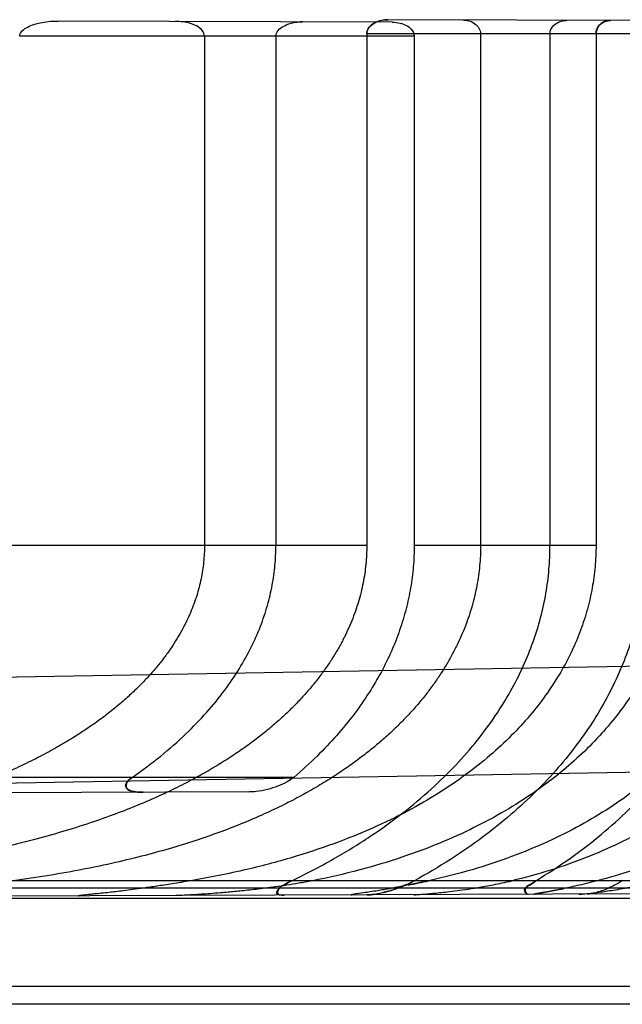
# Model space of a CAD drawing. Header units: millimetres. Extents: x 0 to 297, y 0 to 210.
# Tile 270 of 455: x 143.226 to 143.363, y 157.235 to 157.458. Entities that reach past the tile are written whole.
import ezdxf

# ---------------------------------------------------------------- set-up
doc = ezdxf.new("R2010")
doc.units = ezdxf.units.MM
doc.header["$LTSCALE"] = 16.335
doc.layers.add('INTFCLR_1', color=7, linetype='CONTINUOUS')

msp = doc.modelspace()

# ---------------------------------------------------------------- linework, layer by layer
at = {"layer": 'INTFCLR_1', "color": 9, "linetype": 'Continuous'}
for p, q in [((143.3107125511, 157.4579122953), (143.2349923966, 157.4581766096)), ((143.5175992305, 157.4577476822), (143.3097633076, 157.4584731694)), ((143.3156943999, 157.4547295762), (143.226238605, 157.4547295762)), ((143.5176704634, 157.4552871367), (143.3049389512, 157.4552871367)), ((143.3049389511, 157.3392871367), (143.068579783, 157.3392871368)), ((143.3569301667, 157.3392871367), (143.3156941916, 157.3392854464)), ((143.4871451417, 157.314038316), (143.076579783, 157.306871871)), ((143.1045099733, 157.2833557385), (143.5032075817, 157.2903150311)), ((143.2883996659, 157.2867295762), (143.1550886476, 157.2867295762)), ((143.2783823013, 157.2834340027), (143.1560563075, 157.2830070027)), ((143.3780715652, 157.2615828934), (143.076579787, 157.2615719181)), ((143.4471388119, 157.2632871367), (143.1711067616, 157.2632871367)), ((143.442521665, 157.2605645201), (143.076579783, 157.2592871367)), ((143.4519711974, 157.2592871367), (143.076579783, 157.2592871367)), ((143.3882352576, 157.2392871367), (143.100579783, 157.2392871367)), ((143.3881648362, 157.2352871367), (143.076579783, 157.2352871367))]:
    msp.add_line(p, q, dxfattribs=at)
at = {"layer": 'INTFCLR_1', "color": 6, "linetype": 'Continuous'}
for p, q in [((143.2681399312, 157.4547295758), (143.2681399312, 157.3392871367)), ((143.2843278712, 157.4547295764), (143.2843278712, 157.3392871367)), ((143.3049389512, 157.4552871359), (143.3049389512, 157.3392871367)), ((143.3156943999, 157.4547295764), (143.3156943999, 157.3392871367)), ((143.3307533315, 157.4552871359), (143.3307533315, 157.3392871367)), ((143.3464923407, 157.4552871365), (143.3464923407, 157.3392871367)), ((143.3569301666, 157.4552871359), (143.3569301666, 157.3392871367))]:
    msp.add_line(p, q, dxfattribs=at)
at = {"layer": 'INTFCLR_1', "color": 7, "linetype": 'Continuous'}
msp.add_line((143.3430535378, 157.2602173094), (143.3496959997, 157.2615401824), dxfattribs=at)
for points in [[(143.3494239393, 157.458235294), (143.3492904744, 157.4582063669), (143.3491597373, 157.4581742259)], [(143.349423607, 157.4582352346), (143.3495564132, 157.4582601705), (143.349691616, 157.4582816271), (143.3498291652, 157.4582994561), (143.3499689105, 157.458313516), (143.3501108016, 157.4583236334), (143.3502548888, 157.4583296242), (143.3504011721, 157.4583313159)], [(143.3591461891, 157.4581313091), (143.3592582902, 157.4581647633), (143.3593723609, 157.4581948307), (143.359488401, 157.4582213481), (143.3596064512, 157.4582441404), (143.3597264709, 157.4582630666), (143.3598483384, 157.4582779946), (143.3599720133, 157.4582887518), (143.360097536, 157.4582951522), (143.3602249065, 157.4582970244)]]:
    msp.add_lwpolyline(points, dxfattribs=at)
for centre, radius, start, end in [((143.2903135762, 157.4474245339), 0.0105589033, 89.79667449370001, 99.4959948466), ((143.3097402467, 157.4514710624), 0.0070021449, 89.8113019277, 102.0172090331), ((143.2618752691, 157.5232868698), 0.2661980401, 281.3787294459, 282.3886313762), ((143.2594351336, 157.5348836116), 0.2780484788, 281.4008879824, 282.3670634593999)]:
    msp.add_arc(centre, radius, start, end, dxfattribs=at)
at = {"layer": 'INTFCLR_1', "color": 6, "linetype": 'Continuous'}
for points, knots in [([(143.2262386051, 157.4547295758), (143.2262386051, 157.4552109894), (143.2268234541, 157.456113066), (143.2280843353, 157.4568767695), (143.2294662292, 157.4574235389), (143.2310302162, 157.4578235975), (143.2328568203, 157.4581086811), (143.2342284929, 157.4581792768), (143.2349923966, 157.4581766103)], [0, 0, 0, 0, 0.1446918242, 0.2855824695, 0.4452992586, 0.5882007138, 0.7704026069, 1, 1, 1, 1]), ([(143.2681399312, 157.4547295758), (143.2681399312, 157.4551754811), (143.267693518, 157.4561868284), (143.2663677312, 157.4571063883), (143.2648358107, 157.4576868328), (143.2632197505, 157.458009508), (143.262133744, 157.4580818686), (143.2615515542, 157.4580839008)], [0, 0, 0, 0, 0.1676556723, 0.3824626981, 0.5920927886, 0.7811014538, 1, 1, 1, 1]), ([(143.3107125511, 157.4579122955), (143.3113230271, 157.4579101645), (143.3124379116, 157.4577841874), (143.3139331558, 157.4572344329), (143.3152016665, 157.4563357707), (143.3156943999, 157.4552979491), (143.3156943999, 157.4547295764)], [0, 0, 0, 0, 0.2844335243, 0.5168839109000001, 0.735184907, 1, 1, 1, 1]), ([(143.3266488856, 157.4584142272), (143.3271227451, 157.4584125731), (143.3281279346, 157.4582749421), (143.3298548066, 157.4575361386), (143.3307533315, 157.4561522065), (143.3307533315, 157.4552871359)], [0, 0, 0, 0, 0.2540907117, 0.5361387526, 1, 1, 1, 1]), ([(143.3049389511, 157.3392871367), (143.3049389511, 157.3385810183), (143.304904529, 157.3371664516), (143.3047494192, 157.335044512), (143.3044899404, 157.332919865), (143.3041246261, 157.3307912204), (143.3036514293, 157.328657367), (143.3030676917, 157.3265171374), (143.3023701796, 157.3243695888), (143.3015550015, 157.3222137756), (143.3006176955, 157.3200490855), (143.2995530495, 157.3178748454), (143.2983553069, 157.315690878), (143.2970178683, 157.3134969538), (143.2955336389, 157.3112934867), (143.2938944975, 157.3090807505), (143.2920918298, 157.3068597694), (143.2901158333, 157.3046314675), (143.2879562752, 157.3023976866), (143.2856014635, 157.3001601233), (143.2830391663, 157.2979214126), (143.2802553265, 157.2956840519), (143.2772351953, 157.2934515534), (143.2739620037, 157.2912275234), (143.2704180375, 157.2890166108), (143.2665824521, 157.2868232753), (143.2624320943, 157.2846527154), (143.257940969, 157.2825108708), (143.2530800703, 157.280404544), (143.2478119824, 157.2783395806), (143.2420954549, 157.2763238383), (143.2359005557, 157.2743719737), (143.2292222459, 157.2725060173), (143.2220852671, 157.270751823), (143.2145224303, 157.2691300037), (143.2065591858, 157.2676528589), (143.1982084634, 157.2663257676), (143.1894846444, 157.2651508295), (143.1804110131, 157.2641275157), (143.1742434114, 157.2635527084), (143.1711067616, 157.2632871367)], [0, 0, 0, 0, 0.012667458, 0.0253723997, 0.0381539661, 0.0510506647, 0.0641026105, 0.077349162, 0.09083272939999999, 0.1045945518, 0.1186806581, 0.1331349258, 0.148008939, 0.1633495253, 0.1792137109, 0.1956533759, 0.2127338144, 0.230513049, 0.2490649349, 0.2684551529, 0.2887699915, 0.310087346, 0.3325084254, 0.3561274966, 0.381060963, 0.4074244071, 0.4353730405, 0.4650646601, 0.4966667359, 0.5303901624, 0.5665522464, 0.6053864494, 0.6468881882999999, 0.6909253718, 0.7372107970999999, 0.7856275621, 0.8362020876, 0.8888836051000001, 0.9435285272, 1, 1, 1, 1]), ([(143.2681399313, 157.3392871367), (143.2681399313, 157.3386592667), (143.2681078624, 157.3374010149), (143.2679632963, 157.335512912), (143.2677212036, 157.3336207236), (143.2673798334, 157.3317224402), (143.2669367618, 157.3298162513), (143.266388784, 157.327900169), (143.2657320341, 157.3259726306), (143.2649617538, 157.3240318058), (143.2640725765, 157.3220765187), (143.2630581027, 157.3201052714), (143.2619113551, 157.3181173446), (143.260624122, 157.316111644), (143.2591876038, 157.3140879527), (143.2575916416, 157.3120458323), (143.2558253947, 157.3099857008), (143.2538766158, 157.3079080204), (143.2517320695, 157.3058139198), (143.2493770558, 157.3037048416), (143.246795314, 157.3015826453), (143.2439690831, 157.2994498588), (143.2408786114, 157.2973094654), (143.2375027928, 157.2951655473), (143.2338172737, 157.2930222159), (143.2297949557, 157.2908843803), (143.2254054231, 157.2887577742), (143.2223276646, 157.2874030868), (143.2207233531, 157.2867295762)], [0, 0, 0, 0, 0.0251332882, 0.0503577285, 0.0757698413, 0.1014607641, 0.1275311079, 0.1540746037, 0.1812022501, 0.2090116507, 0.2376261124, 0.2671503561, 0.2977215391, 0.3294577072, 0.3625147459, 0.3970276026, 0.4331693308, 0.4711030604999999, 0.5110180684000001, 0.5531152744, 0.5976127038, 0.6447581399, 0.6948064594, 0.7480544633, 0.8047969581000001, 0.8654272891, 0.9303506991, 1, 1, 1, 1]), ([(143.3307533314, 157.3392871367), (143.3307533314, 157.3385302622), (143.3307181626, 157.3370144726), (143.3305597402, 157.3347412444), (143.3302949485, 157.3324667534), (143.3299226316, 157.3301903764), (143.329441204, 157.3279117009), (143.328848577, 157.3256301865), (143.3281422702, 157.3233456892), (143.3273192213, 157.3210578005), (143.3263760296, 157.3187666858), (143.3253086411, 157.3164722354), (143.3241127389, 157.314175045), (143.3227832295, 157.3118753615), (143.3213148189, 157.3095742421), (143.3197013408, 157.3072724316), (143.3179364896, 157.3049715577), (143.3160129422, 157.3026729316), (143.3139232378, 157.300378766), (143.3116588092, 157.2980910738), (143.3092108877, 157.295812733), (143.3065695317, 157.2935465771), (143.3037243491, 157.291296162), (143.3006636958, 157.2890651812), (143.2973750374, 157.2868578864), (143.2938445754, 157.2846789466), (143.2900569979, 157.2825334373), (143.2859954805, 157.2804270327), (143.2816404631, 157.2783655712), (143.2769698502, 157.2763555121), (143.2719579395, 157.2744038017), (143.2665767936, 157.2725187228), (143.260788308, 157.2707074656), (143.2545435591, 157.2689774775), (143.2478032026, 157.2673428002), (143.2405578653, 157.2658252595), (143.2328305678, 157.2644489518), (143.2275111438, 157.2636575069), (143.2247782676, 157.2632871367)], [0, 0, 0, 0, 0.0160166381, 0.0320714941, 0.0482053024, 0.0644559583, 0.0808659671, 0.0974726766, 0.1143210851, 0.131449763, 0.1489078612, 0.1667345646, 0.1849828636, 0.2036948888, 0.2229287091, 0.2427297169, 0.2631612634, 0.2842738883, 0.3061380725, 0.3288114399, 0.3523710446, 0.3768853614, 0.4024393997, 0.4291164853, 0.4570136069, 0.4862340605, 0.5168890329, 0.5491093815, 0.5830316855, 0.6188292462, 0.6566887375, 0.6968265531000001, 0.7394643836, 0.7850150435, 0.8339279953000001, 0.8862106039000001, 0.9416394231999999, 1, 1, 1, 1]), ([(143.2517710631, 157.2867295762), (143.2539759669, 157.2882622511), (143.2581716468, 157.2913955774), (143.2638117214, 157.2963455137), (143.2686584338, 157.3013533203), (143.272706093, 157.3063091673), (143.2760390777, 157.3112091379), (143.2787422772, 157.3160537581), (143.2808673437, 157.3208360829), (143.2824632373, 157.3255814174), (143.2835547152, 157.3302149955), (143.284192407, 157.3347665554), (143.2843278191, 157.3377916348), (143.284327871, 157.3392871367)], [0, 0, 0, 0, 0.1252655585, 0.2440158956, 0.3496819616, 0.4500114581, 0.542136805, 0.6257672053, 0.7084814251, 0.785901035, 0.8589767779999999, 0.9302362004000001, 1, 1, 1, 1]), ([(143.3569301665, 157.3392871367), (143.3569301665, 157.337680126), (143.3567848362, 157.3344533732), (143.356128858, 157.3296277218), (143.3550292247, 157.3248103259), (143.3534772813, 157.3200152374), (143.3514555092, 157.3152402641), (143.3489492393, 157.3105030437), (143.3459221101, 157.3057910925), (143.3423733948, 157.3011639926), (143.3382352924, 157.296585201), (143.333503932, 157.2921167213), (143.3280831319, 157.2877349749), (143.3219477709, 157.2834931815), (143.3149900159, 157.2794028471), (143.3071921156, 157.2755388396), (143.2984519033, 157.2719323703), (143.2885687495, 157.2686026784), (143.2773232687, 157.2656136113), (143.2692805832, 157.2640105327), (143.2650257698, 157.2632871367)], [0, 0, 0, 0, 0.0372382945, 0.0747279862, 0.1127063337, 0.1515879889, 0.1913654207, 0.2327135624, 0.2756260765, 0.3209930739, 0.3676830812, 0.41849154, 0.4716393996, 0.5290496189, 0.5911734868, 0.6585007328, 0.7305466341, 0.8101065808, 0.8999909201, 1, 1, 1, 1]), ([(143.2879357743, 157.2632871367), (143.2911461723, 157.264830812), (143.2972072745, 157.2679877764), (143.305614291, 157.2731424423), (143.3130114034, 157.278449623), (143.3194745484, 157.283861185), (143.3251198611, 157.2893740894), (143.3299714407, 157.2949271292), (143.3341156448, 157.3005292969), (143.3375914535, 157.3061355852), (143.3404499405, 157.3117504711), (143.342719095, 157.3173410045), (143.3444339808, 157.3228800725), (143.3456314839, 157.3283836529), (143.346338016, 157.3338534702), (143.3464922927, 157.3374839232), (143.3464923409, 157.3392871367)], [0, 0, 0, 0, 0.1055631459, 0.202331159, 0.2919990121, 0.3751053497, 0.4518928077, 0.5255983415, 0.5933801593, 0.6581700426, 0.7208505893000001, 0.7798644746, 0.8367515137, 0.8924730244, 0.9465637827, 1, 1, 1, 1]), ([(143.3156943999, 157.3392871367), (143.3156943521, 157.3376852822), (143.315557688, 157.3344719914), (143.3149433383, 157.3296650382), (143.3139123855, 157.3248499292), (143.3124563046, 157.3200435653), (143.3105769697, 157.315285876), (143.308260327, 157.310554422), (143.30544984, 157.3057863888), (143.302073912, 157.3009545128), (143.2981331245, 157.2961424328), (143.2935710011, 157.2913357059), (143.2902123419, 157.2882743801), (143.288399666, 157.2867295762)], [0, 0, 0, 0, 0.07860382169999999, 0.1575970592, 0.2375311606, 0.3199568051, 0.4037503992, 0.4882732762, 0.578212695, 0.6750721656, 0.7772265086, 0.8831316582, 1, 1, 1, 1]), ([(143.3755516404, 157.3392871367), (143.3755516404, 157.3376400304), (143.3754097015, 157.3343337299), (143.3747686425, 157.329392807), (143.3736968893, 157.3244674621), (143.3721894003, 157.3195780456), (143.3702393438, 157.3147378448), (143.3678272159, 157.3099352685), (143.3649432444, 157.3052025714), (143.3615636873, 157.300541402), (143.3576633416, 157.2959636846), (143.3532241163, 157.2915074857), (143.3481759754, 157.2871529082), (143.3425468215, 157.2829845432), (143.3361988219, 157.27896263), (143.329178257, 157.2751874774), (143.3213385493, 157.2716501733), (143.3126866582, 157.2684328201), (143.3030261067, 157.2655541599), (143.2962070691, 157.2639966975), (143.2926042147, 157.2632871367)], [0, 0, 0, 0, 0.0405302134, 0.0813143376, 0.1224569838, 0.1644135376, 0.2070668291, 0.250714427, 0.2965118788, 0.3432907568, 0.3922413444, 0.4443486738, 0.4979133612, 0.5561428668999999, 0.6165462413, 0.6826768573, 0.7521219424, 0.8280242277, 0.909641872, 1, 1, 1, 1]), ([(143.3683347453, 157.3392871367), (143.3683346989, 157.3373936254), (143.3681798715, 157.3336001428), (143.3674750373, 157.3279176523), (143.3662984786, 157.3222576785), (143.3646373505, 157.3166120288), (143.3624800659, 157.3109914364), (143.3597987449, 157.305384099), (143.3565712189, 157.2998047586), (143.3527645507, 157.2942643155), (143.3483472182, 157.2887850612), (143.343294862, 157.2833983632), (143.3375707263, 157.2781244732), (143.3310972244, 157.2729615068), (143.3237972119, 157.2679315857), (143.3185256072, 157.2648118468), (143.3157528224, 157.2632871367)], [0, 0, 0, 0, 0.05853908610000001, 0.117218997, 0.1768356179, 0.2370608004, 0.2989604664, 0.3627605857, 0.4290160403, 0.4980290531, 0.5703745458, 0.646395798, 0.7261424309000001, 0.8107932, 0.9021723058, 1, 1, 1, 1]), ([(143.3956263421, 157.3392871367), (143.3956263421, 157.3375083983), (143.3954695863, 157.3339380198), (143.3947650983, 157.328602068), (143.3935864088, 157.3232917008), (143.3919251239, 157.3180179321), (143.3897765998, 157.3128065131), (143.3871320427, 157.3076770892), (143.3839901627, 157.3026608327), (143.3803118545, 157.2977369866), (143.3761127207, 157.2929765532), (143.3713264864, 157.2883480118), (143.3659779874, 157.2839269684), (143.3599544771, 157.2796823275), (143.3532611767, 157.2756851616), (143.3458138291, 157.2719607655), (143.3376198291, 157.2685896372), (143.3286174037, 157.2656183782), (143.3222925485, 157.2640116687), (143.3189858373, 157.2632871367)], [0, 0, 0, 0, 0.0457072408, 0.09169605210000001, 0.1381381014, 0.1853072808, 0.2336027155, 0.2828101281, 0.3334272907, 0.3855250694, 0.4405699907, 0.4963622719, 0.5564478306, 0.6186985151, 0.6855362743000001, 0.756587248, 0.8324711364, 0.9130135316, 1, 1, 1, 1]), ([(143.4097579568, 157.3392871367), (143.4097579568, 157.3374712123), (143.4096035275, 157.3338347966), (143.4089071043, 157.3284004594), (143.4077420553, 157.3229955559), (143.406108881, 157.317652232), (143.4040023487, 157.3123747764), (143.4014223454, 157.3072028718), (143.3983502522, 157.3021301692), (143.3947824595, 157.2971881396), (143.390703, 157.2923963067), (143.3860904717, 157.2877702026), (143.3809499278, 157.2833609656), (143.3752368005, 157.2791731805), (143.3689674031, 157.275267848), (143.3620931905, 157.2716636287), (143.3546157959, 157.2684136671), (143.3464805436, 157.2655519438), (143.3407807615, 157.2639907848), (143.3378223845, 157.2632871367)], [0, 0, 0, 0, 0.04821679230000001, 0.0965044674, 0.1453076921, 0.1948477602, 0.2446870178, 0.2960153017, 0.3481358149, 0.4019819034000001, 0.4576846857, 0.5150568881, 0.5752645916, 0.63732814, 0.7029646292, 0.7712006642, 0.8432372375, 0.9192572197, 1, 1, 1, 1]), ([(143.3432852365, 157.2632871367), (143.3459607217, 157.2649132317), (143.3510507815, 157.2682500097), (143.3581000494, 157.2736490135), (143.3643614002, 157.2792321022), (143.3698740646, 157.2849577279), (143.3746785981, 157.2907863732), (143.3788205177, 157.2966991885), (143.3823406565, 157.3026848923), (143.385269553, 157.3087256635), (143.3876305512, 157.3148034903), (143.3894424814, 157.320906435), (143.3907241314, 157.3270270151), (143.3914884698, 157.3331567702), (143.3916588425, 157.3372497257), (143.391658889, 157.3392871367)], [0, 0, 0, 0, 0.0996864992, 0.1935880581, 0.2824675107, 0.3665346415, 0.4464071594, 0.5227306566, 0.5961542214, 0.6672703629, 0.7362522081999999, 0.8035295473, 0.8697438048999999, 0.935129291, 1, 1, 1, 1]), ([(143.4255057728, 157.3392871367), (143.4255057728, 157.3374439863), (143.4253531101, 157.3337533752), (143.4246647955, 157.3282390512), (143.4235152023, 157.3227630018), (143.4219056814, 157.3173514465), (143.4198327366, 157.3120143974), (143.4172989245, 157.3067939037), (143.4142915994, 157.3016854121), (143.4108177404, 157.2967322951), (143.406856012, 157.2919355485), (143.4024109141, 157.287335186), (143.3974704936, 157.2829540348), (143.392029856, 157.2788228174), (143.3860835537, 157.2749755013), (143.3796284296, 157.27144874), (143.3726540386, 157.268276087), (143.3651515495, 157.2654972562), (143.3599124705, 157.2639729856), (143.3572114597, 157.2632871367)], [0, 0, 0, 0, 0.0502076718, 0.1004829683, 0.1512123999, 0.202452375, 0.254105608, 0.3070045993, 0.3603502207, 0.4154150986, 0.4716304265, 0.5296464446, 0.5894967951, 0.6513269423, 0.7155570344, 0.7822425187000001, 0.8515171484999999, 0.9240891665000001, 1, 1, 1, 1]), ([(143.2542271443, 157.283349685), (143.253656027, 157.2833476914), (143.2526087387, 157.2834295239), (143.2511385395, 157.2836247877), (143.2496286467, 157.2851537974), (143.2511107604, 157.2862705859), (143.2517710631, 157.2867295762)], [0, 0, 0, 0, 0.2484591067, 0.4545528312, 0.6501604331, 1, 1, 1, 1]), ([(143.2517710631, 157.2867295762), (143.2513445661, 157.2864331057), (143.2504739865, 157.2859102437), (143.2501652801, 157.2840616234), (143.2521732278, 157.2834315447), (143.2533855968, 157.2833467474), (143.2542271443, 157.283349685)], [0, 0, 0, 0, 0.2257884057, 0.4317991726, 0.6341808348, 1, 1, 1, 1]), ([(143.2883996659, 157.2867295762), (143.2879311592, 157.2863303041), (143.2867484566, 157.285567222), (143.2847290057, 157.2846605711), (143.2823652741, 157.2839250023), (143.2802241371, 157.2835242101), (143.2788646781, 157.2834356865), (143.2783823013, 157.2834340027)], [0, 0, 0, 0, 0.1725131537, 0.391422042, 0.6189610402, 0.8648116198, 1, 1, 1, 1]), ([(143.2879357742, 157.2632871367), (143.287410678, 157.263034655), (143.286438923, 157.2624888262), (143.2852020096, 157.2618497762), (143.2838927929, 157.2600611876), (143.2856458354, 157.2600169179), (143.2862403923, 157.2600189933)], [0, 0, 0, 0, 0.273958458, 0.5064850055, 0.7204380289, 1, 1, 1, 1]), ([(143.2879357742, 157.2632871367), (143.287410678, 157.263034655), (143.286438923, 157.2624888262), (143.2852020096, 157.2618497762), (143.2838927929, 157.2600611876), (143.2856458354, 157.2600169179), (143.2862403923, 157.2600189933)], [0, 0, 0, 0, 0.273958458, 0.5064850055, 0.7204380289, 1, 1, 1, 1]), ([(143.2862403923, 157.2600189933), (143.2857941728, 157.2600174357), (143.2844653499, 157.2598064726), (143.2850128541, 157.2619132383), (143.2864791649, 157.2624527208), (143.2874063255, 157.2630325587), (143.2879357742, 157.2632871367)], [0, 0, 0, 0, 0.2208508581, 0.4637266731, 0.7092386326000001, 1, 1, 1, 1]), ([(143.2862403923, 157.2600189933), (143.2857941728, 157.2600174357), (143.2844653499, 157.2598064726), (143.2850128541, 157.2619132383), (143.2864791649, 157.2624527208), (143.2874063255, 157.2630325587), (143.2879357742, 157.2632871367)], [0, 0, 0, 0, 0.2208508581, 0.4637266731, 0.7092386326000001, 1, 1, 1, 1]), ([(143.3415724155, 157.2602121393), (143.3411260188, 157.260210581), (143.3401989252, 157.2615742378), (143.3420751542, 157.2623633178), (143.3428319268, 157.2630116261), (143.3432852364, 157.2632871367)], [0, 0, 0, 0, 0.2899576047, 0.6554362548, 1, 1, 1, 1]), ([(143.3432852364, 157.2632871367), (143.3428338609, 157.263012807), (143.3421011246, 157.2623785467), (143.3403969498, 157.2617021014), (143.3411079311, 157.2602105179), (143.3415724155, 157.2602121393)], [0, 0, 0, 0, 0.3530944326, 0.6894974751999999, 1, 1, 1, 1]), ([(143.3628921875, 157.2632871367), (143.3623190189, 157.2629102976), (143.3612537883, 157.2623017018), (143.3596646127, 157.2615537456), (143.3582494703, 157.2609963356), (143.3566791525, 157.2605078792), (143.3555730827, 157.260261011), (143.3549054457, 157.2602586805)], [0, 0, 0, 0, 0.2388560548, 0.4261486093, 0.611462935, 0.7675199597, 1, 1, 1, 1])]:
    msp.add_open_spline(points, degree=3, knots=knots, dxfattribs=at)
at = {"layer": 'INTFCLR_1', "color": 7, "linetype": 'Continuous'}
for points, knots in [([(143.2843278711, 157.4547295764), (143.2843282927, 157.4551994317), (143.2847698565, 157.4561475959), (143.2860763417, 157.4571033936), (143.2879633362, 157.4578142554), (143.2894825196, 157.4579802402), (143.2903510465, 157.4579833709)], [0, 0, 0, 0, 0.1905914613, 0.3876073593, 0.6476897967, 1, 1, 1, 1]), ([(143.3082850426, 157.4583203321), (143.3078036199, 157.458217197), (143.3067842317, 157.4578747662), (143.3054319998, 157.4569417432), (143.3049351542, 157.4558267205), (143.3049389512, 157.4552871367)], [0, 0, 0, 0, 0.306696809, 0.6638691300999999, 1, 1, 1, 1]), ([(143.304938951, 157.4552871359), (143.3049389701, 157.4558108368), (143.305391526, 157.4568748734), (143.3066510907, 157.4577972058), (143.3081398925, 157.4583546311), (143.3091880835, 157.4584683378), (143.3097633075, 157.4584731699)], [0, 0, 0, 0, 0.2491906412, 0.5044459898, 0.7262836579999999, 1, 1, 1, 1]), ([(143.3464923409, 157.4552871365), (143.3464921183, 157.4558284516), (143.3469083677, 157.4569212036), (143.3483849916, 157.4580536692), (143.3496740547, 157.4583216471), (143.3504011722, 157.4583313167)], [0, 0, 0, 0, 0.2997743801, 0.5972947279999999, 1, 1, 1, 1]), ([(143.3602249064, 157.4582970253), (143.3597669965, 157.4582942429), (143.3587214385, 157.4580978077), (143.3573510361, 157.4570800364), (143.3569256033, 157.4558816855), (143.3569301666, 157.4552871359)], [0, 0, 0, 0, 0.2808417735, 0.6353513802, 1, 1, 1, 1]), ([(143.3569301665, 157.4552871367), (143.3569297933, 157.4558310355), (143.3573306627, 157.4571162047), (143.3584600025, 157.4579133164), (143.3591461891, 157.4581313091)], [0, 0, 0, 0, 0.4303406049, 1, 1, 1, 1]), ([(143.2650257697, 157.2632871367), (143.2642995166, 157.2631634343), (143.2629080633, 157.2629304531), (143.2609050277, 157.2626049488), (143.2590675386, 157.2623163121), (143.2573833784, 157.2620606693), (143.2558405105, 157.261834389), (143.2540285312, 157.2615774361), (143.2520254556, 157.2613065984), (143.2498994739, 157.2610366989), (143.2481091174, 157.2608218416), (143.2463986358, 157.260626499), (143.2448522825, 157.2604591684), (143.2431541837, 157.2602828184), (143.2420245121, 157.2601786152), (143.2390091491, 157.2598550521), (143.2397158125, 157.2598565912)], [0, 0, 0, 0, 0.0865131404, 0.1656739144, 0.2383036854, 0.3049368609, 0.3657111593, 0.4214235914, 0.5198418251, 0.6031112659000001, 0.6729513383, 0.731967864, 0.8040557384, 0.8605752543, 0.9170154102, 1, 1, 1, 1]), ([(143.2926042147, 157.2632871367), (143.291584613, 157.2630880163), (143.2896333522, 157.2627276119), (143.2868333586, 157.2622737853), (143.2842914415, 157.2619025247), (143.2819878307, 157.2615967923), (143.2798912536, 157.2613418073), (143.2779722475, 157.2611266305), (143.2762198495, 157.260944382), (143.2746281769, 157.260790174), (143.2731660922, 157.2606576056), (143.2714448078, 157.2605112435), (143.2695261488, 157.2603621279), (143.2674908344, 157.2602212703), (143.2657550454, 157.2601131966), (143.2638335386, 157.260010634), (143.2624853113, 157.2599401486), (143.2616252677, 157.2599330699)], [0, 0, 0, 0, 0.0999262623, 0.1908435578, 0.2728251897, 0.3470147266, 0.4143610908, 0.4759735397, 0.5327547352, 0.5838284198, 0.6297892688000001, 0.6739659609, 0.7499923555, 0.8148945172, 0.8702073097, 0.9172712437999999, 1, 1, 1, 1]), ([(143.3189858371, 157.2632871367), (143.3184618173, 157.2631721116), (143.3174589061, 157.2629552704), (143.3160168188, 157.2626512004), (143.3143305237, 157.2623056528), (143.3124764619, 157.2619413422), (143.3105173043, 157.2615770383), (143.3088548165, 157.2612845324), (143.3073242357, 157.2610262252), (143.3056085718, 157.2607563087), (143.3043053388, 157.2605449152), (143.3008007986, 157.2600729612), (143.3016221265, 157.2600726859)], [0, 0, 0, 0, 0.09112736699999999, 0.174288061, 0.2503258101, 0.3835353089, 0.4950507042, 0.5893883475, 0.6685599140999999, 0.764190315, 0.860491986, 1, 1, 1, 1]), ([(143.3157515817, 157.2632850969), (143.3153101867, 157.2630408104), (143.3143430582, 157.2625610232), (143.3127880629, 157.2619048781), (143.3111660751, 157.2613255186), (143.3096156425, 157.2608576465), (143.3076031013, 157.2603610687), (143.306074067, 157.2600851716), (143.3050083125, 157.2600838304)], [0, 0, 0, 0, 0.1340896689, 0.2866520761, 0.4483679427, 0.5917079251, 0.7167275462, 1, 1, 1, 1]), ([(143.305008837, 157.260084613), (143.3056654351, 157.260085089), (143.3072031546, 157.2602788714), (143.3092355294, 157.2607440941), (143.3111852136, 157.2613322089), (143.3128052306, 157.2619124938), (143.3143526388, 157.2625663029), (143.3153129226, 157.2630431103), (143.3157518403, 157.2632859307)], [0, 0, 0, 0, 0.174485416, 0.4096403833, 0.5538031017, 0.7153839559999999, 0.866701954, 1, 1, 1, 1]), ([(143.305009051, 157.2600845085), (143.305592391, 157.2600865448), (143.3066808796, 157.2602091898), (143.3083480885, 157.2605333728), (143.3100070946, 157.2609655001), (143.3111560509, 157.261333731), (143.3117204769, 157.2615300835)], [0, 0, 0, 0, 0.2540447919, 0.4747834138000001, 0.7397446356, 1, 1, 1, 1]), ([(143.3155797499, 157.2601214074), (143.3161651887, 157.2601273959), (143.3172843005, 157.2602155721), (143.3188474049, 157.2603391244), (143.3203587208, 157.2604811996), (143.3219641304, 157.2606461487), (143.3238722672, 157.2608639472), (143.3261344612, 157.261152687), (143.3282713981, 157.2614605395), (143.3302123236, 157.2617697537), (143.3318747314, 157.262054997), (143.3337003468, 157.262394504), (143.3357031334, 157.2628009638), (143.3370955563, 157.2631152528), (143.3378223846, 157.2632871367)], [0, 0, 0, 0, 0.0780860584, 0.1495493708, 0.2091854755, 0.2805249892, 0.3647973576, 0.4653242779, 0.5846798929, 0.6527323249, 0.7274520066, 0.8096346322, 0.9003866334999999, 1, 1, 1, 1]), ([(143.3572114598, 157.2632871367), (143.3567745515, 157.2631760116), (143.3555731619, 157.2628749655), (143.3537266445, 157.2624292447), (143.3517794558, 157.261984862), (143.3501265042, 157.2616282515), (143.3486062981, 157.261313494), (143.3468992, 157.2609890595), (143.3456427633, 157.260729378), (143.3422690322, 157.2602180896), (143.3430535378, 157.2602173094)], [0, 0, 0, 0, 0.0933393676, 0.2564623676, 0.3930538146, 0.5075845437, 0.60445648, 0.7213335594, 0.8375726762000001, 1, 1, 1, 1]), ([(143.3530677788, 157.2602522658), (143.3535140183, 157.2602571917), (143.3545511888, 157.2603652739), (143.3562034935, 157.2605330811), (143.3579169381, 157.2607497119), (143.3596450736, 157.2609899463), (143.361476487, 157.2612725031), (143.3636611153, 157.2616478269), (143.3657309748, 157.2620503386), (143.3676239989, 157.2624588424), (143.3692548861, 157.26283922), (143.3703885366, 157.2631292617), (143.370980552, 157.2632871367)], [0, 0, 0, 0, 0.0735929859, 0.1716267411, 0.2740397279, 0.3583293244, 0.4593588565, 0.5796096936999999, 0.7238516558, 0.8070484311, 0.8989600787, 1, 1, 1, 1])]:
    msp.add_open_spline(points, degree=3, knots=knots, dxfattribs=at)

doc.saveas('drawing.dxf')
